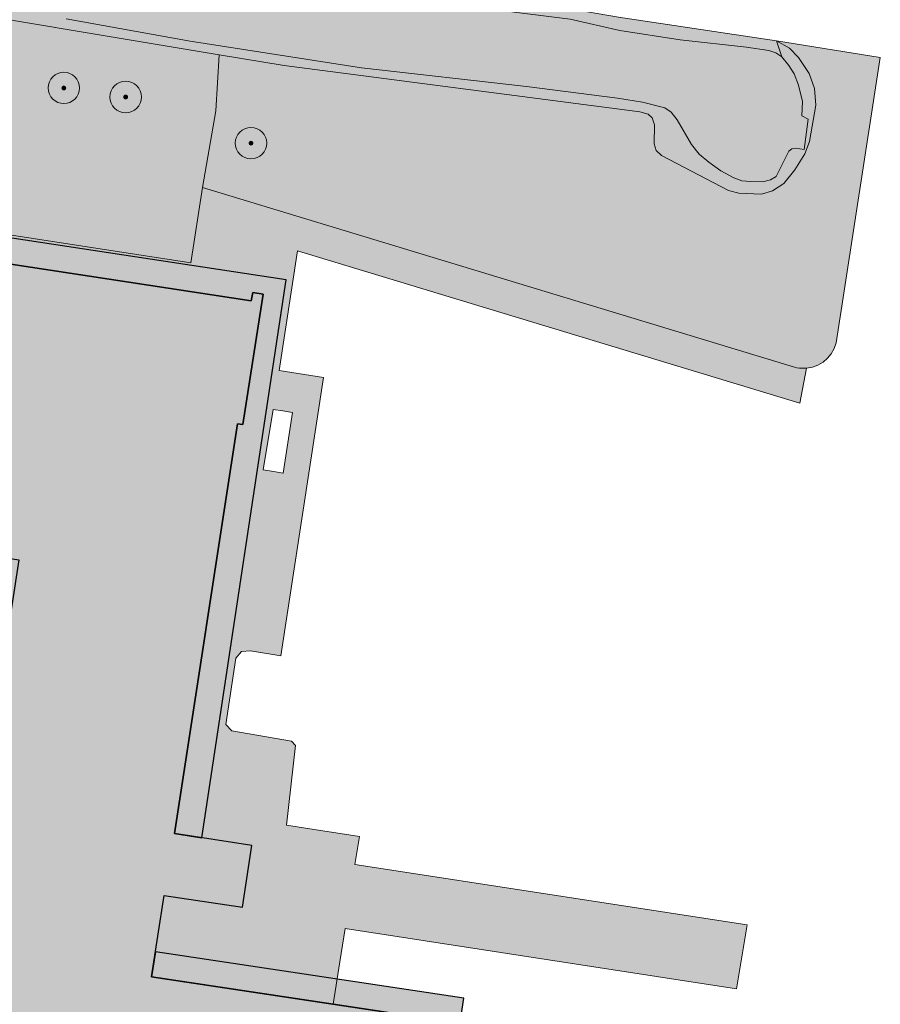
# Model space of a CAD drawing. Header units: metres. Extents: x 90041 to 92106, y 463990 to 466167.
# Tile 863 of 1021: x 91349 to 91403, y 465006 to 465069. Entities that reach past the tile are written whole.
import ezdxf

# ---------------------------------------------------------------- set-up
doc = ezdxf.new("R2010")
doc.units = ezdxf.units.M
doc.layers.get('0').update_dxf_attribs({"lineweight": 13})
for name, color, linetype, lineweight in [('B-WE-GR-BOOM-S', 90, 'Continuous', 13), ('B-WE-IE-TERREINAFSCHEIDING_KUNSTMATIG_HEKWERK-G', 20, 'IE-TERREINAFSCHEIDING_KUNSTMATIG-SO', 13), ('B-WE-OG-BEBOUWING-GV', 7, 'Continuous', 25), ('B-WE-OG-BEBOUWING_LUIFEL-GV', 7, 'Continuous', 25), ('B-WE-OG-TERREIN_BEGROEID-GV', 7, 'Continuous', 13), ('B-WE-OG-TERREIN_OEVER-GV', 7, 'Continuous', 13), ('B-WE-OG-WATER_SLOOT-GV', 120, 'Continuous', 13), ('B-WE-VH-OPENVERHARDING_SIERBESTRATING-GV', 90, 'Continuous', 13)]:
    doc.layers.add(name, color=color, linetype=linetype, lineweight=lineweight)
for name, color, linetype, lineweight, true_color, plot, transparency in [('B-WE-OG-BEBOUWING-V', 7, 'Continuous', 25, 0xcc646e, False, 0.8), ('B-WE-OG-BEBOUWING_LUIFEL-V', 7, 'Continuous', 25, 0xcc646e, False, 0.8), ('B-WE-OG-TERREIN_BEGROEID-V', 7, 'Continuous', 13, 0xc9eb70, False, 0.8), ('B-WE-OG-TERREIN_OEVER-V', 7, 'Continuous', 13, 0xc9eb70, False, 0.8), ('B-WE-OG-WATER_SLOOT-V', 7, 'Continuous', 13, 0x73e9ff, False, 0.8), ('B-WE-VH-OPENVERHARDING_SIERBESTRATING-V', 7, 'Continuous', 13, 0xadadad, False, 0.8)]:
    doc.layers.add(name, color=color, linetype=linetype, lineweight=lineweight, true_color=true_color, plot=plot, transparency=transparency)
doc.styles.add('NLCS-ISO', font='NLCS-ISO.TTF')
doc.linetypes.add('IE-TERREINAFSCHEIDING_KUNSTMATIG-SO', pattern='A,4,[82,NLCS.SHX,S=0.75,R=90,X=0,Y=0],4,-2', length=10)

# ---------------------------------------------------------------- blocks, each defined once
blk = doc.blocks.new('SGR-BOOM_GBKN-SO')
at = {"linetype": 'ByBlock', "lineweight": 18}
h = blk.add_hatch(color=0, dxfattribs=at)
h.dxf.hatch_style = 1
edge = h.paths.add_edge_path()
edge.add_arc((0, 0), 0.25, 0, 360)
at = {"color": 0, "linetype": 'ByBlock', "lineweight": 18}
for radius in [2, 0.25]:
    blk.add_circle((0, 0), radius, dxfattribs=at)
at = {"color": 0, "linetype": 'ByBlock', "lineweight": 18, "style": 'NLCS-ISO'}
blk.add_attdef('SOORT', (2.5, 0), '', height=1.5, dxfattribs=at)

msp = doc.modelspace()

# ---------------------------------------------------------------- hatches: boundary and pattern name
at = {"layer": 'B-WE-OG-BEBOUWING-V'}
h = msp.add_hatch(color=256, dxfattribs=at)
h.paths.add_polyline_path([(91357.9, 465012.84), (91362.88, 465012.08), (91363.48, 465016.01), (91358.55, 465016.77), (91362.57, 465042.86), (91362.91, 465042.81), (91364.186, 465051.114), (91363.539, 465051.222), (91363.433, 465050.682), (91305.426, 465059.536), (91305.511, 465060.031), (91305.282, 465060.069), (91302.393, 465041.334), (91348.65, 465034.2), (91344.81, 465009.3), (91318.97, 465013.29), (91310.382, 464957.615), (91366.451, 464948.968), (91366.614, 464948.943), (91375.101, 465004.93), (91368.663, 465005.906), (91357.096, 465007.659)])
h.paths.add_polyline_path([(91358.416, 464991.217), (91354.471, 464964.931), (91328.291, 464969.113), (91332.116, 464995.28)], flags=16)
at = {"layer": 'B-WE-OG-BEBOUWING_LUIFEL-V'}
for points in [[(91358.55, 465016.77), (91360.292, 465016.501), (91365.671, 465052.013), (91305.463, 465061.158), (91305.282, 465060.069), (91305.511, 465060.031), (91305.426, 465059.536), (91363.433, 465050.682), (91363.539, 465051.222), (91364.186, 465051.114), (91362.91, 465042.81), (91362.57, 465042.86)], [(91345.086, 465011.089), (91343.555, 465011.325), (91317.309, 465015.274), (91308.366, 464955.846), (91368.035, 464946.868), (91376.977, 465006.295), (91357.337, 465009.251), (91357.096, 465007.659), (91375.101, 465004.93), (91366.614, 464948.943), (91366.451, 464948.968), (91310.382, 464957.615), (91318.97, 465013.29), (91344.81, 465009.3)]]:
    msp.add_hatch(color=256, dxfattribs=at).paths.add_polyline_path(points)
at = {"layer": 'B-WE-OG-TERREIN_BEGROEID-V'}
h = msp.add_hatch(color=256, dxfattribs=at)
h.paths.add_polyline_path([(91360.328, 465057.888), (91361.181, 465062.777), (91361.395, 465066.35), (91340.523, 465069.831), (91328.572, 465071.694), (91314.556, 465073.709), (91302.22, 465075.245), (91287.639, 465077.602), (91278.205, 465079.257), (91269.421, 465079.949), (91258.808, 465082.193), (91258.307, 465082.107), (91257.97, 465081.827), (91257.722, 465081.237), (91257.156, 465072.878), (91255.309, 465064.755), (91252.65, 465054.933), (91250.858, 465048.64), (91248.94, 465040.494), (91247.872, 465033.451), (91245.607, 465024.431), (91240.946, 465000), (91238.395, 464987.698), (91234.987, 464973.93), (91229.497, 464946.904), (91226.788, 464934.79), (91226.723, 464933.727), (91226.838, 464933.326), (91228.811, 464932.89), (91244.765, 464929.366), (91249.745, 464925.397), (91262.756, 464923.483), (91265.746, 464923.043), (91283.259, 464920.466), (91293.84, 464915.356), (91341.425, 464907.822), (91344.976, 464931.206), (91363.238, 464927.961), (91365.191, 464940.73), (91340.654, 464944.47), (91341.197, 464947.988), (91365.728, 464944.24), (91365.956, 464945.729), (91306.919, 464954.833), (91319.501, 465036.42), (91299.341, 465039.529), (91302.784, 465061.857), (91359.586, 465053.094)])
h.paths.add_polyline_path([(91363.352, 464939.756), (91362.052, 464931.003), (91359.285, 464931.429), (91360.486, 464940.197)], flags=16)
h.paths.add_polyline_path([(91340.676, 464915.758), (91340.204, 464912.487), (91338.394, 464912.726), (91338.898, 464915.975)], flags=16)
msp.add_hatch(color=256, dxfattribs=at).paths.add_polyline_path([(91361.395, 465066.35), (91361.181, 465062.777), (91360.328, 465057.888), (91398.029, 465046.459), (91398.177, 465046.425), (91398.327, 465046.402), (91398.479, 465046.389), (91398.631, 465046.387), (91398.783, 465046.395), (91399.154, 465046.463), (91399.507, 465046.593), (91399.833, 465046.784), (91400.12, 465047.028), (91400.361, 465047.318), (91400.547, 465047.646), (91400.674, 465048.001), (91403.015, 465063.133), (91403.481, 465066.171), (91396.863, 465067.233), (91397.692, 465066.767), (91398.276, 465066.163), (91398.949, 465065.154), (91399.29, 465064.197), (91399.367, 465063.126), (91398.972, 465060.827), (91398.674, 465060.047), (91398.039, 465059.012), (91397.335, 465058.144), (91396.614, 465057.68), (91395.921, 465057.478), (91394.472, 465057.526), (91393.809, 465057.703), (91389.544, 465059.937), (91389.216, 465060.252), (91389.081, 465060.682), (91389.101, 465061.894), (91388.965, 465062.324), (91388.708, 465062.566), (91388.163, 465062.718), (91365.533, 465065.66)])
at = {"layer": 'B-WE-OG-TERREIN_OEVER-V'}
for points in [[(91396.863, 465067.233), (91386.808, 465068.745), (91381.001, 465069.745), (91379.722, 465069.92), (91371.893, 465070.989), (91364.568, 465072.252), (91357.672, 465073.579), (91353.544, 465074.075), (91349.105, 465074.481), (91342.535, 465075.351), (91340.687, 465075.738), (91338.182, 465076.636), (91334.18, 465077.558), (91332.496, 465077.776), (91329.094, 465077.666), (91326.559, 465078.184), (91325.589, 465078.437), (91325.26, 465078.704), (91324.748, 465079.355), (91324.466, 465079.526), (91316.84, 465081.245), (91310.462, 465082.302), (91303.963, 465083.194), (91298.416, 465084.094), (91293.581, 465084.983), (91286.786, 465085.238), (91281.304, 465085.804), (91280.215, 465086.084), (91277.32, 465087.844), (91276.281, 465088.241), (91266.082, 465089.623), (91259.014, 465090.643), (91258.023, 465091.064), (91257.46, 465091.501), (91256.971, 465092.104), (91256.673, 465092.822), (91256.522, 465093.704), (91256.419, 465094.68), (91257.035, 465097.404), (91259.424, 465112.322), (91259.255, 465113.263), (91258.821, 465114.059), (91258.218, 465114.735), (91256.867, 465115.169), (91256.001, 465113.906), (91256.77, 465113.502), (91256.812, 465113.372), (91256.529, 465111.623), (91256.383, 465110.033), (91255.882, 465107.022), (91254.517, 465099.818), (91253.897, 465096.833), (91252.517, 465091.056), (91252.457, 465090.296), (91252.516, 465089.582), (91252.68, 465089.389), (91253.383, 465088.783), (91254.491, 465088.218), (91256.24, 465087.642), (91257.368, 465087.49), (91276.947, 465084.802), (91283.229, 465083.747), (91285.556, 465083.614), (91289.208, 465083.03), (91298.792, 465081.873), (91303.439, 465081.082), (91312.277, 465079.367), (91322.141, 465077.848), (91326.248, 465077.823), (91327.599, 465077.606), (91332.121, 465076.137), (91337.999, 465075.065), (91343.432, 465074.381), (91351.068, 465073.279), (91360.181, 465072.344), (91367.976, 465070.741), (91376.3, 465069.533), (91383.749, 465068.601), (91386.899, 465067.883), (91390.74, 465067.296), (91394.964, 465066.822), (91396.387, 465066.608), (91396.836, 465066.458), (91397.212, 465066.214)], [(91257.896, 465082.524), (91257.557, 465082.438), (91257.075, 465082.089), (91256.832, 465081.76), (91256.681, 465081.24), (91254.116, 465069.943), (91250.951, 465055.375), (91249.392, 465048.816), (91244.026, 465024.848), (91239.316, 465004.624), (91238.316, 465000), (91235.966, 464989.914), (91230.976, 464967.688), (91228.209, 464954.927), (91226.14, 464946.339), (91223.381, 464933.994), (91223.419, 464933.554), (91223.597, 464933.158), (91224.596, 464932.262), (91226.838, 464933.326), (91226.723, 464933.727), (91226.788, 464934.79), (91229.497, 464946.904), (91234.987, 464973.93), (91238.395, 464987.698), (91240.946, 465000), (91245.607, 465024.431), (91247.872, 465033.451), (91248.94, 465040.494), (91250.858, 465048.64), (91252.65, 465054.933), (91255.309, 465064.755), (91257.156, 465072.878), (91257.722, 465081.237), (91257.97, 465081.827), (91258.307, 465082.107), (91258.808, 465082.193), (91269.421, 465079.949), (91278.205, 465079.257), (91287.639, 465077.602), (91302.22, 465075.245), (91314.556, 465073.709), (91328.572, 465071.694), (91340.523, 465069.831), (91361.395, 465066.35), (91365.533, 465065.66), (91388.163, 465062.718), (91388.708, 465062.566), (91388.965, 465062.324), (91389.101, 465061.894), (91389.081, 465060.682), (91389.216, 465060.252), (91389.544, 465059.937), (91393.809, 465057.703), (91394.472, 465057.526), (91395.921, 465057.478), (91396.614, 465057.68), (91397.335, 465058.144), (91398.039, 465059.012), (91398.674, 465060.047), (91398.972, 465060.827), (91399.367, 465063.126), (91399.29, 465064.197), (91398.949, 465065.154), (91398.276, 465066.163), (91397.692, 465066.767), (91396.863, 465067.233), (91397.212, 465066.214), (91397.655, 465065.66), (91398.002, 465065.132), (91398.276, 465064.414), (91398.52, 465063.364), (91398.481, 465062.461), (91398.882, 465062.241), (91398.636, 465060.319), (91398.09, 465060.399), (91397.852, 465060.356), (91397.659, 465060.216), (91396.848, 465058.59), (91396.488, 465058.382), (91396.01, 465058.247), (91395.226, 465058.284), (91394.673, 465058.328), (91394.155, 465058.521), (91393.322, 465058.956), (91392.562, 465059.498), (91391.947, 465060.017), (91391.452, 465060.632), (91390.547, 465062.201), (91390.161, 465062.695), (91389.775, 465062.973), (91388.344, 465063.319), (91386.756, 465063.583), (91380.968, 465064.321), (91370.457, 465065.517), (91359.549, 465067.219), (91351.657, 465068.634), (91337.075, 465070.944), (91323.462, 465072.929), (91310.607, 465074.711), (91299.865, 465076.34), (91273.88, 465080.503), (91259.272, 465082.647), (91258.344, 465082.639)]]:
    msp.add_hatch(color=256, dxfattribs=at).paths.add_polyline_path(points)
at = {"layer": 'B-WE-OG-WATER_SLOOT-V'}
msp.add_hatch(color=256, dxfattribs=at).paths.add_polyline_path([(91343.432, 465074.381), (91337.999, 465075.065), (91332.121, 465076.137), (91327.599, 465077.606), (91326.248, 465077.823), (91322.141, 465077.848), (91312.277, 465079.367), (91303.439, 465081.082), (91298.792, 465081.873), (91289.208, 465083.03), (91285.556, 465083.614), (91283.229, 465083.747), (91276.947, 465084.802), (91257.368, 465087.49), (91257.653, 465085.241), (91257.896, 465082.524), (91258.344, 465082.639), (91259.272, 465082.647), (91273.88, 465080.503), (91299.865, 465076.34), (91310.607, 465074.711), (91323.462, 465072.929), (91337.075, 465070.944), (91351.657, 465068.634), (91359.549, 465067.219), (91370.457, 465065.517), (91380.968, 465064.321), (91386.756, 465063.583), (91388.344, 465063.319), (91389.775, 465062.973), (91390.161, 465062.695), (91390.547, 465062.201), (91391.452, 465060.632), (91391.947, 465060.017), (91392.562, 465059.498), (91393.322, 465058.956), (91394.155, 465058.521), (91394.673, 465058.328), (91395.226, 465058.284), (91396.01, 465058.247), (91396.488, 465058.382), (91396.848, 465058.59), (91397.659, 465060.216), (91397.852, 465060.356), (91398.09, 465060.399), (91398.636, 465060.319), (91398.882, 465062.241), (91398.481, 465062.461), (91398.52, 465063.364), (91398.276, 465064.414), (91398.002, 465065.132), (91397.655, 465065.66), (91397.212, 465066.214), (91396.836, 465066.458), (91396.387, 465066.608), (91394.964, 465066.822), (91390.74, 465067.296), (91386.899, 465067.883), (91383.749, 465068.601), (91376.3, 465069.533), (91367.976, 465070.741), (91360.181, 465072.344), (91351.068, 465073.279)])
at = {"layer": 'B-WE-VH-OPENVERHARDING_SIERBESTRATING-V'}
h = msp.add_hatch(color=256, dxfattribs=at)
h.paths.add_polyline_path([(91365.327, 465028.085), (91368.04, 465045.807), (91365.211, 465046.245), (91366.389, 465053.857), (91398.348, 465044.168), (91398.783, 465046.395), (91398.631, 465046.387), (91398.479, 465046.389), (91398.327, 465046.402), (91398.177, 465046.425), (91398.029, 465046.459), (91360.328, 465057.888), (91359.586, 465053.094), (91302.784, 465061.857), (91299.341, 465039.529), (91319.501, 465036.42), (91306.919, 464954.833), (91365.956, 464945.729), (91366.451, 464948.968), (91310.382, 464957.615), (91318.97, 465013.29), (91344.81, 465009.3), (91348.65, 465034.2), (91302.393, 465041.334), (91305.282, 465060.069), (91305.511, 465060.031), (91305.426, 465059.536), (91363.433, 465050.682), (91363.539, 465051.222), (91364.186, 465051.114), (91362.91, 465042.81), (91362.57, 465042.86), (91358.55, 465016.77), (91363.48, 465016.01), (91362.88, 465012.08), (91357.9, 465012.84), (91357.096, 465007.659), (91368.663, 465005.906), (91369.081, 465008.608), (91369.41, 465010.74), (91394.32, 465006.9), (91395.01, 465010.96), (91370.04, 465014.81), (91370.32, 465016.59), (91367.45, 465017.036), (91365.69, 465017.31), (91366.25, 465022.39), (91365.99, 465022.66), (91362.2, 465023.31), (91361.81, 465023.71), (91362.45, 465027.93), (91362.82, 465028.36), (91363.38, 465028.4)])
h.paths.add_polyline_path([(91365.45, 465043.68), (91366.07, 465043.584), (91365.475, 465039.72), (91364.852, 465039.817), (91364.191, 465039.919), (91364.83, 465043.776)], flags=16)

# ---------------------------------------------------------------- linework, layer by layer
at = {"layer": 'B-WE-IE-TERREINAFSCHEIDING_KUNSTMATIG_HEKWERK-G', "flags": 128}
msp.add_lwpolyline([(91360.328, 465057.888), (91361.181, 465062.777), (91361.395, 465066.35)], dxfattribs=at)
at = {"layer": 'B-WE-OG-BEBOUWING-GV', "flags": 128}
msp.add_lwpolyline([(91357.9, 465012.84), (91362.88, 465012.08), (91363.48, 465016.01), (91358.55, 465016.77), (91362.57, 465042.86), (91362.91, 465042.81), (91364.186, 465051.114), (91363.539, 465051.222), (91363.433, 465050.682), (91305.426, 465059.536), (91305.511, 465060.031), (91305.282, 465060.069), (91302.393, 465041.334), (91348.65, 465034.2), (91344.81, 465009.3), (91318.97, 465013.29), (91310.382, 464957.615), (91366.451, 464948.968), (91366.614, 464948.943), (91375.101, 465004.93), (91368.663, 465005.906), (91357.096, 465007.659)], close=True, dxfattribs=at)
at = {"layer": 'B-WE-OG-BEBOUWING_LUIFEL-GV', "flags": 128}
for points in [[(91358.55, 465016.77), (91360.292, 465016.501), (91365.671, 465052.013), (91305.463, 465061.158), (91305.282, 465060.069), (91305.511, 465060.031), (91305.426, 465059.536), (91363.433, 465050.682), (91363.539, 465051.222), (91364.186, 465051.114), (91362.91, 465042.81), (91362.57, 465042.86)], [(91345.086, 465011.089), (91343.555, 465011.325), (91317.309, 465015.274), (91308.366, 464955.846), (91368.035, 464946.868), (91376.977, 465006.295), (91357.337, 465009.251), (91357.096, 465007.659), (91375.101, 465004.93), (91366.614, 464948.943), (91366.451, 464948.968), (91310.382, 464957.615), (91318.97, 465013.29), (91344.81, 465009.3)]]:
    msp.add_lwpolyline(points, close=True, dxfattribs=at)
at = {"layer": 'B-WE-OG-TERREIN_BEGROEID-GV', "flags": 128}
msp.add_lwpolyline([(91341.425, 464907.822), (91344.976, 464931.206), (91363.238, 464927.961), (91365.191, 464940.73), (91340.654, 464944.47), (91341.197, 464947.988), (91365.728, 464944.24), (91365.956, 464945.729), (91306.919, 464954.833), (91319.501, 465036.42), (91299.341, 465039.529), (91302.784, 465061.857), (91359.586, 465053.094), (91360.328, 465057.888), (91361.181, 465062.777), (91361.395, 465066.35), (91340.523, 465069.831), (91328.572, 465071.694), (91314.556, 465073.709), (91302.22, 465075.245), (91287.639, 465077.602), (91278.205, 465079.257), (91269.421, 465079.949), (91258.808, 465082.193)], dxfattribs=at)
msp.add_lwpolyline([(91361.395, 465066.35), (91361.181, 465062.777), (91360.328, 465057.888), (91398.029, 465046.459), (91398.177, 465046.425), (91398.327, 465046.402), (91398.479, 465046.389), (91398.631, 465046.387), (91398.783, 465046.395), (91399.154, 465046.463), (91399.507, 465046.593), (91399.833, 465046.784), (91400.12, 465047.028), (91400.361, 465047.318), (91400.547, 465047.646), (91400.674, 465048.001), (91403.015, 465063.133), (91403.481, 465066.171), (91396.863, 465067.233), (91397.692, 465066.767), (91398.276, 465066.163), (91398.949, 465065.154), (91399.29, 465064.197), (91399.367, 465063.126), (91398.972, 465060.827), (91398.674, 465060.047), (91398.039, 465059.012), (91397.335, 465058.144), (91396.614, 465057.68), (91395.921, 465057.478), (91394.472, 465057.526), (91393.809, 465057.703), (91389.544, 465059.937), (91389.216, 465060.252), (91389.081, 465060.682), (91389.101, 465061.894), (91388.965, 465062.324), (91388.708, 465062.566), (91388.163, 465062.718), (91365.533, 465065.66)], close=True, dxfattribs=at)
at = {"layer": 'B-WE-OG-TERREIN_OEVER-GV', "flags": 128}
for points in [[(91343.432, 465074.381), (91351.068, 465073.279), (91360.181, 465072.344), (91367.976, 465070.741), (91376.3, 465069.533), (91383.749, 465068.601), (91386.899, 465067.883), (91390.74, 465067.296), (91394.964, 465066.822), (91396.387, 465066.608), (91396.836, 465066.458), (91397.212, 465066.214), (91396.863, 465067.233), (91386.808, 465068.745), (91381.001, 465069.745), (91379.722, 465069.92), (91371.893, 465070.989), (91364.568, 465072.252), (91357.672, 465073.579), (91353.544, 465074.075), (91349.105, 465074.481), (91342.535, 465075.351)], [(91340.523, 465069.831), (91361.395, 465066.35), (91365.533, 465065.66), (91388.163, 465062.718), (91388.708, 465062.566), (91388.965, 465062.324), (91389.101, 465061.894), (91389.081, 465060.682), (91389.216, 465060.252), (91389.544, 465059.937), (91393.809, 465057.703), (91394.472, 465057.526), (91395.921, 465057.478), (91396.614, 465057.68), (91397.335, 465058.144), (91398.039, 465059.012), (91398.674, 465060.047), (91398.972, 465060.827), (91399.367, 465063.126), (91399.29, 465064.197), (91398.949, 465065.154), (91398.276, 465066.163), (91397.692, 465066.767), (91396.863, 465067.233), (91397.212, 465066.214), (91397.655, 465065.66), (91398.002, 465065.132), (91398.276, 465064.414), (91398.52, 465063.364), (91398.481, 465062.461), (91398.882, 465062.241), (91398.636, 465060.319), (91398.09, 465060.399), (91397.852, 465060.356), (91397.659, 465060.216), (91396.848, 465058.59), (91396.488, 465058.382), (91396.01, 465058.247), (91395.226, 465058.284), (91394.673, 465058.328), (91394.155, 465058.521), (91393.322, 465058.956), (91392.562, 465059.498), (91391.947, 465060.017), (91391.452, 465060.632), (91390.547, 465062.201), (91390.161, 465062.695), (91389.775, 465062.973), (91388.344, 465063.319), (91386.756, 465063.583), (91380.968, 465064.321), (91370.457, 465065.517), (91359.549, 465067.219), (91351.657, 465068.634)]]:
    msp.add_lwpolyline(points, dxfattribs=at)
at = {"layer": 'B-WE-OG-WATER_SLOOT-GV', "flags": 128}
msp.add_lwpolyline([(91351.657, 465068.634), (91359.549, 465067.219), (91370.457, 465065.517), (91380.968, 465064.321), (91386.756, 465063.583), (91388.344, 465063.319), (91389.775, 465062.973), (91390.161, 465062.695), (91390.547, 465062.201), (91391.452, 465060.632), (91391.947, 465060.017), (91392.562, 465059.498), (91393.322, 465058.956), (91394.155, 465058.521), (91394.673, 465058.328), (91395.226, 465058.284), (91396.01, 465058.247), (91396.488, 465058.382), (91396.848, 465058.59), (91397.659, 465060.216), (91397.852, 465060.356), (91398.09, 465060.399), (91398.636, 465060.319), (91398.882, 465062.241), (91398.481, 465062.461), (91398.52, 465063.364), (91398.276, 465064.414), (91398.002, 465065.132), (91397.655, 465065.66), (91397.212, 465066.214), (91396.836, 465066.458), (91396.387, 465066.608), (91394.964, 465066.822), (91390.74, 465067.296), (91386.899, 465067.883), (91383.749, 465068.601)], dxfattribs=at)
at = {"layer": 'B-WE-VH-OPENVERHARDING_SIERBESTRATING-GV', "flags": 128}
msp.add_lwpolyline([(91305.426, 465059.536), (91363.433, 465050.682), (91363.539, 465051.222), (91364.186, 465051.114), (91362.91, 465042.81), (91362.57, 465042.86), (91358.55, 465016.77), (91363.48, 465016.01), (91362.88, 465012.08), (91357.9, 465012.84), (91357.096, 465007.659), (91368.663, 465005.906), (91369.081, 465008.608), (91369.41, 465010.74), (91394.32, 465006.9), (91395.01, 465010.96), (91370.04, 465014.81), (91370.32, 465016.59), (91367.45, 465017.036), (91365.69, 465017.31), (91366.25, 465022.39), (91365.99, 465022.66), (91362.2, 465023.31), (91361.81, 465023.71), (91362.45, 465027.93), (91362.82, 465028.36), (91363.38, 465028.4), (91365.327, 465028.085), (91368.04, 465045.807), (91365.211, 465046.245), (91366.389, 465053.857), (91398.348, 465044.168), (91398.783, 465046.395), (91398.631, 465046.387), (91398.479, 465046.389), (91398.327, 465046.402), (91398.177, 465046.425), (91398.029, 465046.459), (91360.328, 465057.888), (91359.586, 465053.094), (91302.784, 465061.857)], dxfattribs=at)
msp.add_lwpolyline([(91365.45, 465043.68), (91366.07, 465043.584), (91365.475, 465039.72), (91364.852, 465039.817), (91364.191, 465039.919), (91364.83, 465043.776)], close=True, dxfattribs=at)

# ---------------------------------------------------------------- block references
at = {"layer": 'B-WE-GR-BOOM-S', "xscale": 0.5, "yscale": 0.5, "zscale": 0.5}
for p in [(91351.509, 465064.235), (91355.444, 465063.656), (91363.422, 465060.718)]:
    msp.add_blockref('SGR-BOOM_GBKN-SO', p, dxfattribs=at)

doc.saveas('drawing.dxf')
